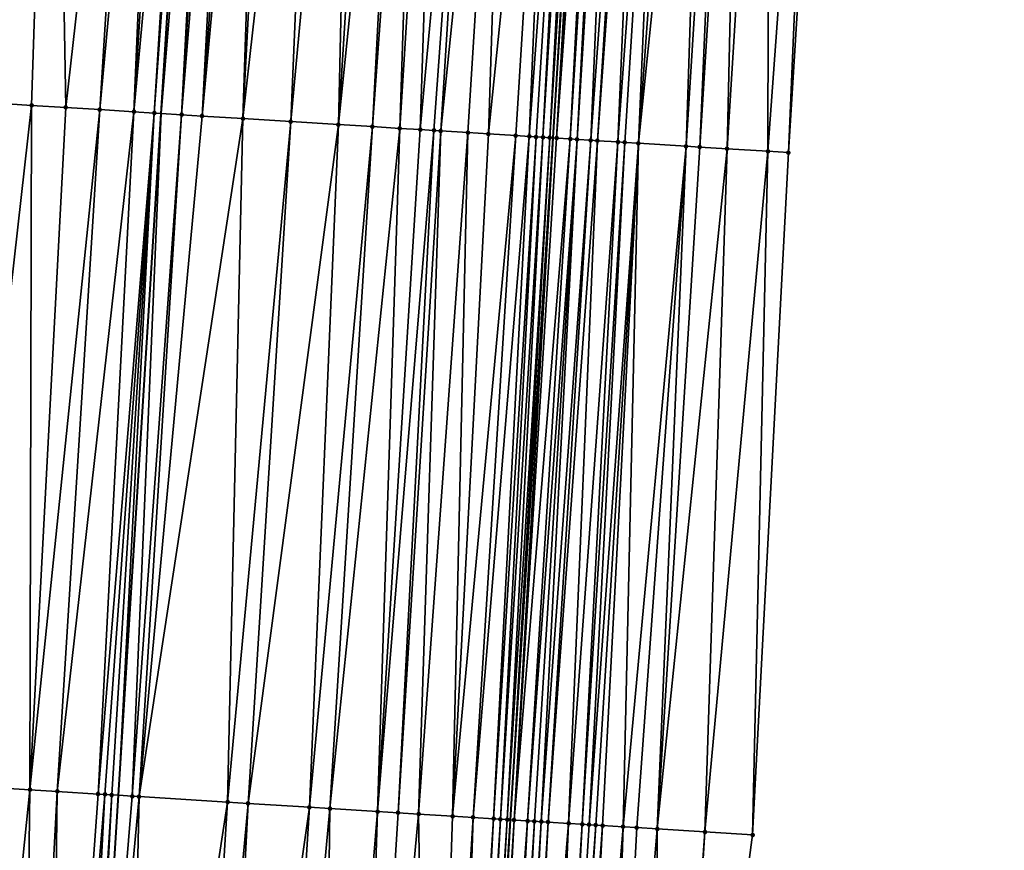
# Model space of a CAD drawing. Header units: feet. Extents: x 2004186 to 2014793, y 836912 to 864902.
# Tile 274 of 656: x 2010723 to 2010751, y 845360 to 845384. Entities that reach past the tile are written whole.
import ezdxf

# ---------------------------------------------------------------- set-up
doc = ezdxf.new("R2010")
doc.units = ezdxf.units.FT
doc.header["$LTSCALE"] = 100
doc.header["$MEASUREMENT"] = 0
for name, color, linetype, lineweight in [('EP_Travel Lane', 5, 'Continuous', 40), ('GPL_Skip Line', 2, 'Continuous', 40), ('Road Shots', 4, 'Continuous', 200), ('Road X-Section', 30, 'Continuous', 13)]:
    doc.layers.add(name, color=color, linetype=linetype, lineweight=lineweight)
doc.layers.add('I-77 SB_MM21-27-Surface-Border', color=7, linetype='Continuous')
doc.layers.add('I-77 SB_MM21-27-Surface-TIN', color=7, linetype='Continuous')

msp = doc.modelspace()

# ---------------------------------------------------------------- linework, layer by layer
at = {"layer": 'EP_Travel Lane'}
msp.add_polyline3d([(2010724.632847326, 845161.3150765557, 420.3935569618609), (2010725.854958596, 845181.2724565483, 420.6239400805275), (2010727.077034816, 845201.2292641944, 420.8299100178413), (2010728.299182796, 845221.1872436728, 421.0287840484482), (2010729.521473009, 845241.147545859, 421.2276827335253), (2010730.743808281, 845261.1085838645, 421.368372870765), (2010731.966360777, 845281.0699911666, 421.5970695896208), (2010733.200203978, 845301.0379699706, 421.7623016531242), (2010734.445065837, 845320.9984826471, 421.93588722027), (2010735.689850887, 845340.9577637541, 422.1474841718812), (2010736.934682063, 845360.9177844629, 422.3431754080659), (2010738.179500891, 845380.8776071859, 422.5600253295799), (2010739.424329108, 845400.8375804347, 422.76288126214), (2010740.669119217, 845420.7969426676, 422.9886460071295), (2010741.913966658, 845440.7572241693, 423.1824225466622), (2010743.147792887, 845460.7465375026, 423.3641605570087), (2010744.358127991, 845480.7147733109, 423.5769885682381), (2010745.534212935, 845500.6996814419, 423.7606588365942)], dxfattribs=at)
at = {"layer": 'GPL_Skip Line'}
msp.add_polyline3d([(2010712.907572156, 845162.0530814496, 420.5808759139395), (2010714.167060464, 845182.0081641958, 420.8089347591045), (2010715.426537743, 845201.9630721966, 420.9959033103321), (2010716.686061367, 845221.918714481, 421.189649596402), (2010717.945758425, 845241.877104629, 421.3686069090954), (2010719.205474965, 845261.8358034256, 421.4966212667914), (2010720.465097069, 845281.7946909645, 421.7053708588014), (2010721.718266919, 845301.754308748, 421.8628080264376), (2010722.964630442, 845321.7147774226, 421.998190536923), (2010724.210918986, 845341.6740452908, 422.1988939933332), (2010725.457265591, 845361.634243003, 422.364738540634), (2010726.703593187, 845381.5941362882, 422.5644940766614), (2010727.949923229, 845401.5540687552, 422.7620795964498), (2010729.196212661, 845421.5133508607, 422.9865330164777), (2010730.442296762, 845441.4733415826, 423.1701646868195), (2010731.66341167, 845461.433952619, 423.3477976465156), (2010732.852232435, 845481.396925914, 423.5040927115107), (2010734.017537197, 845501.3618563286, 423.6647231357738)], dxfattribs=at)
at = {"layer": 'I-77 SB_MM21-27-Surface-Border', "color": 3, "linetype": 'ByBlock', "lineweight": -2}
msp.add_polyline3d([(2010751.388839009, 845500.362919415, 423.8273074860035), (2010750.221738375, 845480.3672347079, 423.6017408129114), (2010749.431602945, 845460.370289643, 423.386504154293), (2010748.407332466, 845440.3519619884, 423.1794726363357), (2010747.36085481, 845420.3794303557, 422.956299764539), (2010746.314189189, 845400.4078855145, 422.7114001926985), (2010745.067891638, 845380.4484733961, 422.461686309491), (2010744.021187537, 845360.4763123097, 422.2382229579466), (2010741.377584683, 845340.6037222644, 422.0289556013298), (2010741.528599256, 845320.557597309, 421.778240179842), (2010740.282210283, 845300.5967210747, 421.6041025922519), (2010739.02837748, 845280.6265167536, 421.380726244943), (2010737.569102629, 845260.6794357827, 421.1655217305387), (2010736.309392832, 845240.720843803, 420.9974198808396), (2010734.650537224, 845220.7883961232, 420.8122539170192), (2010733.191416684, 845200.8454455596, 420.6018358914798), (2010732.131609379, 845180.879003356, 420.3721934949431), (2010730.872119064, 845160.9238887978, 420.1549066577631)], dxfattribs=at)
at = {"layer": 'I-77 SB_MM21-27-Surface-TIN', "color": 128, "linetype": 'ByBlock', "lineweight": -2}
for points in [[(2010723.558478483, 845401.8283187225, 422.7579984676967), (2010722.560419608, 845401.8905961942, 422.7622561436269), (2010721.912923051, 845381.8932677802, 422.5650518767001)], [(2010723.558478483, 845401.8283187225, 422.7579984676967), (2010721.912923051, 845381.8932677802, 422.5650518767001), (2010722.910978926, 845381.8309422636, 422.5655805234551)], [(2010723.558478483, 845401.8283187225, 422.7579984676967), (2010722.910978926, 845381.8309422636, 422.5655805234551), (2010723.909035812, 845381.7686329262, 422.5644930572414)], [(2010726.153425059, 845401.6662932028, 422.7572950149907), (2010723.558478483, 845401.8283187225, 422.7579984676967), (2010723.909035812, 845381.7686329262, 422.5644930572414)], [(2010726.153425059, 845401.6662932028, 422.7572950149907), (2010723.909035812, 845381.7686329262, 422.5644930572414), (2010724.907091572, 845381.7063055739, 422.5652050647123)], [(2010726.752257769, 845401.6288848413, 422.7589110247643), (2010726.153425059, 845401.6662932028, 422.7572950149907), (2010724.907091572, 845381.7063055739, 422.5652050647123)], [(2010726.752257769, 845401.6288848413, 422.7589110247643), (2010724.907091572, 845381.7063055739, 422.5652050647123), (2010725.905149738, 845381.64401675, 422.5620685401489)], [(2010727.151481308, 845401.6039736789, 422.7572252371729), (2010726.752257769, 845401.6288848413, 422.7589110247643), (2010725.905149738, 845381.64401675, 422.5620685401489)], [(2010727.750312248, 845401.5665369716, 422.7616641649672), (2010727.151481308, 845401.6039736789, 422.7572252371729), (2010725.905149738, 845381.64401675, 422.5620685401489)], [(2010727.750312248, 845401.5665369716, 422.7616641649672), (2010725.905149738, 845381.64401675, 422.5620685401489), (2010726.503981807, 845381.6065981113, 422.5647159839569)], [(2010727.750312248, 845401.5665369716, 422.7616641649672), (2010726.503981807, 845381.6065981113, 422.5647159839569), (2010727.949923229, 845401.5540687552, 422.7620795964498)], [(2010726.503981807, 845381.6065981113, 422.5647159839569), (2010726.703593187, 845381.5941362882, 422.5644940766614), (2010727.949923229, 845401.5540687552, 422.7620795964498)], [(2010728.34914519, 845401.5291323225, 422.7629104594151), (2010727.949923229, 845401.5540687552, 422.7620795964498), (2010726.703593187, 845381.5941362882, 422.5644940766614)], [(2010728.34914519, 845401.5291323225, 422.7629104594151), (2010726.703593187, 845381.5941362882, 422.5644940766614), (2010727.302427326, 845381.5567508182, 422.5638283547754)], [(2010728.54875358, 845401.5166226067, 422.7674587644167), (2010728.34914519, 845401.5291323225, 422.7629104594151), (2010727.302427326, 845381.5567508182, 422.5638283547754)], [(2010728.947973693, 845401.4916565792, 422.7712369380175), (2010728.54875358, 845401.5166226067, 422.7674587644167), (2010727.302427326, 845381.5567508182, 422.5638283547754)], [(2010728.947973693, 845401.4916565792, 422.7712369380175), (2010727.302427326, 845381.5567508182, 422.5638283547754), (2010727.901260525, 845381.519350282, 422.5646675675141)], [(2010729.347196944, 845401.4667407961, 422.7700113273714), (2010728.947973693, 845401.4916565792, 422.7712369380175), (2010727.901260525, 845381.519350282, 422.5646675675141)], [(2010729.746423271, 845401.4418742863, 422.7638786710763), (2010729.347196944, 845401.4667407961, 422.7700113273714), (2010727.901260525, 845381.519350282, 422.5646675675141)], [(2010729.746423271, 845401.4418742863, 422.7638786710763), (2010727.901260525, 845381.519350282, 422.5646675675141), (2010729.098923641, 845381.4444966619, 422.5715948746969)], [(2010730.145646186, 845401.4169531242, 422.7631887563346), (2010729.746423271, 845401.4418742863, 422.7638786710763), (2010729.098923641, 845381.4444966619, 422.5715948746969)], [(2010731.343309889, 845401.3421088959, 422.7691599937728), (2010730.145646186, 845401.4169531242, 422.7631887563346), (2010729.098923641, 845381.4444966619, 422.5715948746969)], [(2010731.343309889, 845401.3421088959, 422.7691599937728), (2010729.098923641, 845381.4444966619, 422.5715948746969), (2010730.496197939, 845381.357178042, 422.5786175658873)], [(2010732.341357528, 845401.2796514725, 422.7828234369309), (2010731.343309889, 845401.3421088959, 422.7691599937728), (2010730.496197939, 845381.357178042, 422.5786175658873)], [(2010732.341357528, 845401.2796514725, 422.7828234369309), (2010730.496197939, 845381.357178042, 422.5786175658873), (2010731.893474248, 845381.2698916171, 422.5824243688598)], [(2010733.139799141, 845401.2297416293, 422.7881677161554), (2010732.341357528, 845401.2796514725, 422.7828234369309), (2010731.893474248, 845381.2698916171, 422.5824243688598)], [(2010733.93824436, 845401.1798895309, 422.7877612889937), (2010733.139799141, 845401.2297416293, 422.7881677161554), (2010731.893474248, 845381.2698916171, 422.5824243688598)], [(2010733.93824436, 845401.1798895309, 422.7877612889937), (2010731.893474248, 845381.2698916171, 422.5824243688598), (2010732.891530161, 845381.2075667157, 422.5828915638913)], [(2010734.337467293, 845401.1549686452, 422.7870438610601), (2010733.93824436, 845401.1798895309, 422.7877612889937), (2010732.891530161, 845381.2075667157, 422.5828915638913)], [(2010734.337467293, 845401.1549686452, 422.7870438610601), (2010732.891530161, 845381.2075667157, 422.5828915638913), (2010733.68997612, 845381.1577264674, 422.581300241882)], [(2010734.936303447, 845401.1176154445, 422.7831665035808), (2010734.337467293, 845401.1549686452, 422.7870438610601), (2010733.68997612, 845381.1577264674, 422.581300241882)], [(2010734.936303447, 845401.1176154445, 422.7831665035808), (2010733.68997612, 845381.1577264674, 422.581300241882), (2010734.288809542, 845381.1203294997, 422.5817830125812)], [(2010736.133971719, 845401.042844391, 422.7818503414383), (2010734.936303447, 845401.1176154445, 422.7831665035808), (2010734.288809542, 845381.1203294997, 422.5817830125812)], [(2010736.133971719, 845401.042844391, 422.7818503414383), (2010734.288809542, 845381.1203294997, 422.5817830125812), (2010734.688033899, 845381.0954314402, 422.5787833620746)], [(2010736.133971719, 845401.042844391, 422.7818503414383), (2010734.688033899, 845381.0954314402, 422.5787833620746), (2010734.887643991, 845381.0829489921, 422.5806216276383)], [(2010736.93241393, 845400.9929441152, 422.7862418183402), (2010736.133971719, 845401.042844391, 422.7818503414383), (2010734.887643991, 845381.0829489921, 422.5806216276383)], [(2010736.93241393, 845400.9929441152, 422.7862418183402), (2010734.887643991, 845381.0829489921, 422.5806216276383), (2010735.686090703, 845381.0331207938, 422.5778266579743)], [(2010736.93241393, 845400.9929441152, 422.7862418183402), (2010735.686090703, 845381.0331207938, 422.5778266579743), (2010736.284923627, 845380.9957158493, 422.5791062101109)], [(2010738.329692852, 845400.9056995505, 422.7858684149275), (2010736.93241393, 845400.9929441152, 422.7862418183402), (2010736.284923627, 845380.9957158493, 422.5791062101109)], [(2010738.329692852, 845400.9056995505, 422.7858684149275), (2010736.284923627, 845380.9957158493, 422.5791062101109), (2010737.083366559, 845380.9458271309, 422.5823564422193)], [(2010738.329692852, 845400.9056995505, 422.7858684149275), (2010737.083366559, 845380.9458271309, 422.5823564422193), (2010737.48259147, 845380.9209379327, 422.5784716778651)], [(2010738.928528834, 845400.8683435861, 422.7822662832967), (2010738.329692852, 845400.9056995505, 422.7858684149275), (2010737.48259147, 845380.9209379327, 422.5784716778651)], [(2010738.928528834, 845400.8683435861, 422.7822662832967), (2010737.48259147, 845380.9209379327, 422.5784716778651), (2010737.682202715, 845380.9084739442, 422.5784660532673)], [(2010738.928528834, 845400.8683435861, 422.7822662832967), (2010737.682202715, 845380.9084739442, 422.5784660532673), (2010737.881816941, 845380.8960577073, 422.5736906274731)], [(2010739.12814558, 845400.8559676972, 422.7734869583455), (2010738.928528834, 845400.8683435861, 422.7822662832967), (2010737.881816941, 845380.8960577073, 422.5736906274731)], [(2010739.12814558, 845400.8559676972, 422.7734869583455), (2010737.881816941, 845380.8960577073, 422.5736906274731), (2010738.08143498, 845380.883702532, 422.5628159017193)], [(2010739.327764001, 845400.8436186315, 422.7620363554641), (2010739.12814558, 845400.8559676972, 422.7734869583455), (2010738.08143498, 845380.883702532, 422.5628159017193)], [(2010739.327764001, 845400.8436186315, 422.7620363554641), (2010738.08143498, 845380.883702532, 422.5628159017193), (2010738.179500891, 845380.8776071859, 422.5600253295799)], [(2010739.327764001, 845400.8436186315, 422.7620363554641), (2010738.179500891, 845380.8776071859, 422.5600253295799), (2010739.424329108, 845400.8375804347, 422.76288126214)], [(2010738.281049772, 845380.8712953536, 422.5571356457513), (2010739.424329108, 845400.8375804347, 422.76288126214), (2010738.179500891, 845380.8776071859, 422.5600253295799)], [(2010739.527374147, 845400.8311370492, 422.76378286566), (2010739.424329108, 845400.8375804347, 422.76288126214), (2010738.281049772, 845380.8712953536, 422.5571356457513)], [(2010739.726979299, 845400.8185755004, 422.7734931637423), (2010739.527374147, 845400.8311370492, 422.76378286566), (2010738.281049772, 845380.8712953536, 422.5571356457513)], [(2010739.726979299, 845400.8185755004, 422.7734931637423), (2010738.281049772, 845380.8712953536, 422.5571356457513), (2010738.680268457, 845380.8463064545, 422.5632097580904)], [(2010739.926587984, 845400.806070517, 422.7775701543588), (2010739.726979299, 845400.8185755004, 422.7734931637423), (2010738.680268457, 845380.8463064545, 422.5632097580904)], [(2010739.926587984, 845400.806070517, 422.7775701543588), (2010738.680268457, 845380.8463064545, 422.5632097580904), (2010738.879880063, 845380.8338482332, 422.562628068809)], [(2010740.12619918, 845400.7936057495, 422.7776421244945), (2010739.926587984, 845400.806070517, 422.7775701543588), (2010738.879880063, 845380.8338482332, 422.562628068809)], [(2010740.12619918, 845400.7936057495, 422.7776421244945), (2010738.879880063, 845380.8338482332, 422.562628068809), (2010739.279111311, 845380.8090605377, 422.5486044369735)], [(2010740.725042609, 845400.756369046, 422.7621629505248), (2010740.12619918, 845400.7936057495, 422.7776421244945), (2010739.279111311, 845380.8090605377, 422.5486044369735)], [(2010740.725042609, 845400.756369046, 422.7621629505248), (2010739.279111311, 845380.8090605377, 422.5486044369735), (2010739.478723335, 845380.7966090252, 422.5473525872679)], [(2010740.924655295, 845400.7439281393, 422.7598586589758), (2010740.725042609, 845400.756369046, 422.7621629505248), (2010739.478723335, 845380.7966090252, 422.5473525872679)], [(2010740.924655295, 845400.7439281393, 422.7598586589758), (2010739.478723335, 845380.7966090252, 422.5473525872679), (2010740.077565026, 845380.7593445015, 422.534605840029)], [(2010741.523486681, 845400.7064985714, 422.7635865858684), (2010740.924655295, 845400.7439281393, 422.7598586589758), (2010740.077565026, 845380.7593445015, 422.534605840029)], [(2010741.523486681, 845400.7064985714, 422.7635865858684), (2010740.077565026, 845380.7593445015, 422.534605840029), (2010740.277177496, 845380.7469001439, 422.532639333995)], [(2010741.523486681, 845400.7064985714, 422.7635865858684), (2010740.277177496, 845380.7469001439, 422.532639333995), (2010740.67639485, 845380.7218899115, 422.5408443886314)], [(2010742.12232207, 845400.6691331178, 422.7609294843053), (2010741.523486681, 845400.7064985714, 422.7635865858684), (2010740.67639485, 845380.7218899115, 422.5408443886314)], [(2010742.721161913, 845400.6318389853, 422.7511696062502), (2010742.12232207, 845400.6691331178, 422.7609294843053), (2010740.67639485, 845380.7218899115, 422.5408443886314)], [(2010742.721161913, 845400.6318389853, 422.7511696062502), (2010740.67639485, 845380.7218899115, 422.5408443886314), (2010742.073690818, 845380.63491835, 422.5132002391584)], [(2010743.319999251, 845400.5945047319, 422.7454052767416), (2010742.721161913, 845400.6318389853, 422.7511696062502), (2010742.073690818, 845380.63491835, 422.5132002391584)], [(2010743.319999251, 845400.5945047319, 422.7454052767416), (2010742.073690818, 845380.63491835, 422.5132002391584), (2010742.472918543, 845380.6100742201, 422.5048136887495)], [(2010743.719226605, 845400.569654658, 422.7376357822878), (2010743.319999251, 845400.5945047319, 422.7454052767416), (2010742.472918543, 845380.6100742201, 422.5048136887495)], [(2010743.719226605, 845400.569654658, 422.7376357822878), (2010742.472918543, 845380.6100742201, 422.5048136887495), (2010743.27137079, 845380.5603346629, 422.4931645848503)], [(2010744.517675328, 845400.5198586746, 422.7316409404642), (2010743.719226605, 845400.569654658, 422.7376357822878), (2010743.27137079, 845380.5603346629, 422.4931645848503)], [(2010744.517675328, 845400.5198586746, 422.7316409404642), (2010743.27137079, 845380.5603346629, 422.4931645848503), (2010744.469051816, 845380.4857678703, 422.4714413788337)], [(2010745.91496399, 845400.4327701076, 422.7157319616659), (2010744.517675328, 845400.5198586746, 422.7316409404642), (2010744.469051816, 845380.4857678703, 422.4714413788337)], [(2010745.91496399, 845400.4327701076, 422.7157319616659), (2010744.469051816, 845380.4857678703, 422.4714413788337), (2010745.067891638, 845380.4484733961, 422.461686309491)], [(2010745.91496399, 845400.4327701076, 422.7157319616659), (2010745.067891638, 845380.4484733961, 422.461686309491), (2010746.314189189, 845400.4078855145, 422.7114001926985)], [(2010722.910978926, 845381.8309422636, 422.5655805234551), (2010721.912923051, 845381.8932677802, 422.5650518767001), (2010720.666593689, 845361.9333462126, 422.3682348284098)], [(2010722.910978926, 845381.8309422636, 422.5655805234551), (2010720.666593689, 845361.9333462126, 422.3682348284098), (2010722.862316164, 845361.7962228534, 422.3701825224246)], [(2010723.909035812, 845381.7686329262, 422.5644930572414), (2010722.910978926, 845381.8309422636, 422.5655805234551), (2010722.862316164, 845361.7962228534, 422.3701825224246)], [(2010724.907091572, 845381.7063055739, 422.5652050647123), (2010723.909035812, 845381.7686329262, 422.5644930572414), (2010722.862316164, 845361.7962228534, 422.3701825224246)], [(2010724.907091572, 845381.7063055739, 422.5652050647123), (2010722.862316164, 845361.7962228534, 422.3701825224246), (2010723.660760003, 845361.7463486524, 422.3720430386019)], [(2010725.905149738, 845381.64401675, 422.5620685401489), (2010724.907091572, 845381.7063055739, 422.5652050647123), (2010723.660760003, 845361.7463486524, 422.3720430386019)], [(2010725.905149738, 845381.64401675, 422.5620685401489), (2010723.660760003, 845361.7463486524, 422.3720430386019), (2010724.858429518, 845361.6715975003, 422.3686241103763)], [(2010726.503981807, 845381.6065981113, 422.5647159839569), (2010725.905149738, 845381.64401675, 422.5620685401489), (2010724.858429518, 845361.6715975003, 422.3686241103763)], [(2010726.503981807, 845381.6065981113, 422.5647159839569), (2010724.858429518, 845361.6715975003, 422.3686241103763), (2010725.058040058, 845361.659122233, 422.369782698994)], [(2010726.503981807, 845381.6065981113, 422.5647159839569), (2010725.058040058, 845361.659122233, 422.369782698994), (2010725.257653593, 845361.6466949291, 422.3659896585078)], [(2010726.503981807, 845381.6065981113, 422.5647159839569), (2010725.257653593, 845361.6466949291, 422.3659896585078), (2010725.457265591, 845361.634243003, 422.364738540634)], [(2010726.503981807, 845381.6065981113, 422.5647159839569), (2010725.457265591, 845361.634243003, 422.364738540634), (2010726.703593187, 845381.5941362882, 422.5644940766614)], [(2010725.856489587, 845361.6093391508, 422.3622363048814), (2010726.703593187, 845381.5941362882, 422.5644940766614), (2010725.457265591, 845361.634243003, 422.364738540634)], [(2010727.302427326, 845381.5567508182, 422.5638283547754), (2010726.703593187, 845381.5941362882, 422.5644940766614), (2010725.856489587, 845361.6093391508, 422.3622363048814)], [(2010727.302427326, 845381.5567508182, 422.5638283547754), (2010725.856489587, 845361.6093391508, 422.3622363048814), (2010726.05609842, 845361.5968365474, 422.3662170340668)], [(2010727.901260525, 845381.519350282, 422.5646675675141), (2010727.302427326, 845381.5567508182, 422.5638283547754), (2010726.05609842, 845361.5968365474, 422.3662170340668)], [(2010729.098923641, 845381.4444966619, 422.5715948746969), (2010727.901260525, 845381.519350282, 422.5646675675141), (2010726.05609842, 845361.5968365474, 422.3662170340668)], [(2010729.098923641, 845381.4444966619, 422.5715948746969), (2010726.05609842, 845361.5968365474, 422.3662170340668), (2010728.651043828, 845361.4347923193, 422.3674192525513)], [(2010730.496197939, 845381.357178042, 422.5786175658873), (2010729.098923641, 845381.4444966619, 422.5715948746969), (2010728.651043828, 845361.4347923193, 422.3674192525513)], [(2010730.496197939, 845381.357178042, 422.5786175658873), (2010728.651043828, 845361.4347923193, 422.3674192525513), (2010729.249875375, 845361.3973653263, 422.3710179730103)], [(2010731.893474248, 845381.2698916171, 422.5824243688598), (2010730.496197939, 845381.357178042, 422.5786175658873), (2010729.249875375, 845361.3973653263, 422.3710179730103)], [(2010731.893474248, 845381.2698916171, 422.5824243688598), (2010729.249875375, 845361.3973653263, 422.3710179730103), (2010731.046372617, 845361.2851260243, 422.3775114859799)], [(2010732.891530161, 845381.2075667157, 422.5828915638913), (2010731.893474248, 845381.2698916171, 422.5824243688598), (2010731.046372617, 845361.2851260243, 422.3775114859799)], [(2010732.891530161, 845381.2075667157, 422.5828915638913), (2010731.046372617, 845361.2851260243, 422.3775114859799), (2010731.64520484, 845361.2477098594, 422.3799923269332)], [(2010733.68997612, 845381.1577264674, 422.581300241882), (2010732.891530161, 845381.2075667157, 422.5828915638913), (2010731.64520484, 845361.2477098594, 422.3799923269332)], [(2010733.68997612, 845381.1577264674, 422.581300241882), (2010731.64520484, 845361.2477098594, 422.3799923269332), (2010733.042484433, 845361.1604760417, 422.3784957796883)], [(2010734.288809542, 845381.1203294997, 422.5817830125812), (2010733.68997612, 845381.1577264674, 422.581300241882), (2010733.042484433, 845361.1604760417, 422.3784957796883)], [(2010734.688033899, 845381.0954314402, 422.5787833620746), (2010734.288809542, 845381.1203294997, 422.5817830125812), (2010733.042484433, 845361.1604760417, 422.3784957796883)], [(2010734.688033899, 845381.0954314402, 422.5787833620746), (2010733.042484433, 845361.1604760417, 422.3784957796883), (2010733.641319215, 845361.1231008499, 422.3767466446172)], [(2010734.887643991, 845381.0829489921, 422.5806216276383), (2010734.688033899, 845381.0954314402, 422.5787833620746), (2010733.641319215, 845361.1231008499, 422.3767466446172)], [(2010734.887643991, 845381.0829489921, 422.5806216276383), (2010733.641319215, 845361.1231008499, 422.3767466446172), (2010734.240152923, 845361.0857084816, 422.3767707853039)], [(2010735.686090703, 845381.0331207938, 422.5778266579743), (2010734.887643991, 845381.0829489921, 422.5806216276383), (2010734.240152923, 845361.0857084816, 422.3767707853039)], [(2010735.686090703, 845381.0331207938, 422.5778266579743), (2010734.240152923, 845361.0857084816, 422.3767707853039), (2010735.238212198, 845361.0234374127, 422.3716960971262)], [(2010736.284923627, 845380.9957158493, 422.5791062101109), (2010735.686090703, 845381.0331207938, 422.5778266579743), (2010735.238212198, 845361.0234374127, 422.3716960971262)], [(2010737.083366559, 845380.9458271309, 422.5823564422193), (2010736.284923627, 845380.9957158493, 422.5791062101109), (2010735.238212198, 845361.0234374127, 422.3716960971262)], [(2010737.083366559, 845380.9458271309, 422.5823564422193), (2010735.238212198, 845361.0234374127, 422.3716960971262), (2010735.837047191, 845360.9860656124, 422.3695968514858)], [(2010737.48259147, 845380.9209379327, 422.5784716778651), (2010737.083366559, 845380.9458271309, 422.5823564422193), (2010735.837047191, 845360.9860656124, 422.3695968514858)], [(2010737.48259147, 845380.9209379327, 422.5784716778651), (2010735.837047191, 845360.9860656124, 422.3695968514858), (2010736.435885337, 845360.9487443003, 422.3622852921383)], [(2010737.682202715, 845380.9084739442, 422.5784660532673), (2010737.48259147, 845380.9209379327, 422.5784716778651), (2010736.435885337, 845360.9487443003, 422.3622852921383)], [(2010737.682202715, 845380.9084739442, 422.5784660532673), (2010736.435885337, 845360.9487443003, 422.3622852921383), (2010736.635500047, 845360.9363358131, 422.3565496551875)], [(2010737.881816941, 845380.8960577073, 422.5736906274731), (2010737.682202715, 845380.9084739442, 422.5784660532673), (2010736.635500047, 845360.9363358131, 422.3565496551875)], [(2010737.881816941, 845380.8960577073, 422.5736906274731), (2010736.635500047, 845360.9363358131, 422.3565496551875), (2010736.835117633, 845360.923973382, 422.3460592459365)], [(2010738.08143498, 845380.883702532, 422.5628159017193), (2010737.881816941, 845380.8960577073, 422.5736906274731), (2010736.835117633, 845360.923973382, 422.3460592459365)], [(2010738.08143498, 845380.883702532, 422.5628159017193), (2010736.835117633, 845360.923973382, 422.3460592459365), (2010736.934682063, 845360.9177844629, 422.3431754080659)], [(2010738.08143498, 845380.883702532, 422.5628159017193), (2010736.934682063, 845360.9177844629, 422.3431754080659), (2010738.179500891, 845380.8776071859, 422.5600253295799)], [(2010737.034732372, 845360.9115653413, 422.3402774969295), (2010738.179500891, 845380.8776071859, 422.5600253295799), (2010736.934682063, 845360.9177844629, 422.3431754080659)], [(2010738.281049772, 845380.8712953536, 422.5571356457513), (2010738.179500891, 845380.8776071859, 422.5600253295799), (2010737.034732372, 845360.9115653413, 422.3402774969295)], [(2010738.680268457, 845380.8463064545, 422.5632097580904), (2010738.281049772, 845380.8712953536, 422.5571356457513), (2010737.034732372, 845360.9115653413, 422.3402774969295)], [(2010738.680268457, 845380.8463064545, 422.5632097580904), (2010737.034732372, 845360.9115653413, 422.3402774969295), (2010737.433948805, 845360.8865403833, 422.3502779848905)], [(2010738.879880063, 845380.8338482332, 422.562628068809), (2010738.680268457, 845380.8463064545, 422.5632097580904), (2010737.433948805, 845360.8865403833, 422.3502779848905)], [(2010738.879880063, 845380.8338482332, 422.562628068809), (2010737.433948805, 845360.8865403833, 422.3502779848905), (2010737.633559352, 845360.8740652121, 422.3514266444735)], [(2010738.879880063, 845380.8338482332, 422.562628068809), (2010737.633559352, 845360.8740652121, 422.3514266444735), (2010737.833172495, 845360.8616316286, 422.3482818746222)], [(2010739.279111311, 845380.8090605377, 422.5486044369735), (2010738.879880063, 845380.8338482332, 422.562628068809), (2010737.833172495, 845360.8616316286, 422.3482818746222)], [(2010739.279111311, 845380.8090605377, 422.5486044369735), (2010737.833172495, 845360.8616316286, 422.3482818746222), (2010738.032789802, 845360.8492647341, 422.3382522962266)], [(2010739.478723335, 845380.7966090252, 422.5473525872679), (2010739.279111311, 845380.8090605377, 422.5486044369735), (2010738.032789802, 845360.8492647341, 422.3382522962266)], [(2010739.478723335, 845380.7966090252, 422.5473525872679), (2010738.032789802, 845360.8492647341, 422.3382522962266), (2010738.631631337, 845360.8119976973, 422.3253374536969)], [(2010740.077565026, 845380.7593445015, 422.534605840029), (2010739.478723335, 845380.7966090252, 422.5473525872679), (2010738.631631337, 845360.8119976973, 422.3253374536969)], [(2010740.077565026, 845380.7593445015, 422.534605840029), (2010738.631631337, 845360.8119976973, 422.3253374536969), (2010739.030858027, 845360.7871369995, 422.3183800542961)], [(2010740.277177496, 845380.7469001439, 422.532639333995), (2010740.077565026, 845380.7593445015, 422.534605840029), (2010739.030858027, 845360.7871369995, 422.3183800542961)], [(2010740.277177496, 845380.7469001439, 422.532639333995), (2010739.030858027, 845360.7871369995, 422.3183800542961), (2010739.230469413, 845360.7746752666, 422.3181413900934)], [(2010740.67639485, 845380.7218899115, 422.5408443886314), (2010740.277177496, 845380.7469001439, 422.532639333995), (2010739.230469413, 845360.7746752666, 422.3181413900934)], [(2010740.67639485, 845380.7218899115, 422.5408443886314), (2010739.230469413, 845360.7746752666, 422.3181413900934), (2010739.430077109, 845360.762154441, 422.3240033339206)], [(2010740.67639485, 845380.7218899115, 422.5408443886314), (2010739.430077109, 845360.762154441, 422.3240033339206), (2010739.629689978, 845360.7497164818, 422.3213102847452)], [(2010740.67639485, 845380.7218899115, 422.5408443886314), (2010739.629689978, 845360.7497164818, 422.3213102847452), (2010740.228532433, 845360.7124641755, 422.306874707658)], [(2010742.073690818, 845380.63491835, 422.5132002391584), (2010740.67639485, 845380.7218899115, 422.5408443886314), (2010740.228532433, 845360.7124641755, 422.306874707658)], [(2010742.073690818, 845380.63491835, 422.5132002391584), (2010740.228532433, 845360.7124641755, 422.306874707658), (2010740.627761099, 845360.6876351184, 422.2966508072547)], [(2010742.073690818, 845380.63491835, 422.5132002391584), (2010740.627761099, 845360.6876351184, 422.2966508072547), (2010741.226601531, 845360.6503504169, 422.2855596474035)], [(2010742.073690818, 845380.63491835, 422.5132002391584), (2010741.226601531, 845360.6503504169, 422.2855596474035), (2010742.472918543, 845380.6100742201, 422.5048136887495)], [(2010743.27137079, 845380.5603346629, 422.4931645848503), (2010742.472918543, 845380.6100742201, 422.5048136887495), (2010741.226601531, 845360.6503504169, 422.2855596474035)], [(2010743.27137079, 845380.5603346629, 422.4931645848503), (2010741.226601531, 845360.6503504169, 422.2855596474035), (2010742.623894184, 845360.5633257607, 422.2624697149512)], [(2010744.469051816, 845380.4857678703, 422.4714413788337), (2010743.27137079, 845380.5603346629, 422.4931645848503), (2010742.623894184, 845360.5633257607, 422.2624697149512)], [(2010744.469051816, 845380.4857678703, 422.4714413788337), (2010742.623894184, 845360.5633257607, 422.2624697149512), (2010744.021187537, 845360.4763123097, 422.2382229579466)], [(2010744.469051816, 845380.4857678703, 422.4714413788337), (2010744.021187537, 845360.4763123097, 422.2382229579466), (2010745.067891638, 845380.4484733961, 422.461686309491)], [(2010722.862316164, 845361.7962228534, 422.3701825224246), (2010720.666593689, 845361.9333462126, 422.3682348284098), (2010720.817536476, 845341.8860715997, 422.1841451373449)], [(2010722.862316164, 845361.7962228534, 422.3701825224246), (2010720.817536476, 845341.8860715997, 422.1841451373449), (2010722.61403109, 845341.7737901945, 422.1954042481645)], [(2010723.660760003, 845361.7463486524, 422.3720430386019), (2010722.862316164, 845361.7962228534, 422.3701825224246), (2010722.61403109, 845341.7737901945, 422.1954042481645)], [(2010723.660760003, 845361.7463486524, 422.3720430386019), (2010722.61403109, 845341.7737901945, 422.1954042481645), (2010723.412475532, 845341.7239256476, 422.1963015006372)], [(2010724.858429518, 845361.6715975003, 422.3686241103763), (2010723.660760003, 845361.7463486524, 422.3720430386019), (2010723.412475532, 845341.7239256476, 422.1963015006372)], [(2010725.058040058, 845361.659122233, 422.369782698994), (2010724.858429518, 845361.6715975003, 422.3686241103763), (2010723.412475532, 845341.7239256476, 422.1963015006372)], [(2010725.058040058, 845361.659122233, 422.369782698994), (2010723.412475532, 845341.7239256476, 422.1963015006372), (2010724.011307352, 845341.6865030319, 422.1995699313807)], [(2010725.257653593, 845361.6466949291, 422.3659896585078), (2010725.058040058, 845361.659122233, 422.369782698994), (2010724.011307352, 845341.6865030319, 422.1995699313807)], [(2010725.257653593, 845361.6466949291, 422.3659896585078), (2010724.011307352, 845341.6865030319, 422.1995699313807), (2010724.210918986, 845341.6740452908, 422.1988939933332)], [(2010725.257653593, 845361.6466949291, 422.3659896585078), (2010724.210918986, 845341.6740452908, 422.1988939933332), (2010725.457265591, 845361.634243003, 422.364738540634)], [(2010725.856489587, 845361.6093391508, 422.3622363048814), (2010725.457265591, 845361.634243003, 422.364738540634), (2010724.210918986, 845341.6740452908, 422.1988939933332)], [(2010726.05609842, 845361.5968365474, 422.3662170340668), (2010725.856489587, 845361.6093391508, 422.3622363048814), (2010724.210918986, 845341.6740452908, 422.1988939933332)], [(2010726.05609842, 845361.5968365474, 422.3662170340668), (2010724.210918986, 845341.6740452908, 422.1988939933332), (2010725.60820043, 845341.5868411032, 422.1941624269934)], [(2010728.651043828, 845361.4347923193, 422.3674192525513), (2010726.05609842, 845361.5968365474, 422.3662170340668), (2010725.60820043, 845341.5868411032, 422.1941624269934)], [(2010728.651043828, 845361.4347923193, 422.3674192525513), (2010725.60820043, 845341.5868411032, 422.1941624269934), (2010727.404702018, 845341.4746713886, 422.193445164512)], [(2010729.249875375, 845361.3973653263, 422.3710179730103), (2010728.651043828, 845361.4347923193, 422.3674192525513), (2010727.404702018, 845341.4746713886, 422.193445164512)], [(2010729.249875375, 845361.3973653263, 422.3710179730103), (2010727.404702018, 845341.4746713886, 422.193445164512), (2010728.203146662, 845341.4248100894, 422.1939941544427)], [(2010731.046372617, 845361.2851260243, 422.3775114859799), (2010729.249875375, 845361.3973653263, 422.3710179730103), (2010728.203146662, 845341.4248100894, 422.1939941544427)], [(2010731.046372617, 845361.2851260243, 422.3775114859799), (2010728.203146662, 845341.4248100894, 422.1939941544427), (2010729.800038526, 845341.3251287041, 422.1906729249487)], [(2010731.64520484, 845361.2477098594, 422.3799923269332), (2010731.046372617, 845361.2851260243, 422.3775114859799), (2010729.800038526, 845341.3251287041, 422.1906729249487)], [(2010731.64520484, 845361.2477098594, 422.3799923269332), (2010729.800038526, 845341.3251287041, 422.1906729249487), (2010731.396930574, 845341.2254502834, 422.1870338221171)], [(2010733.042484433, 845361.1604760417, 422.3784957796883), (2010731.64520484, 845361.2477098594, 422.3799923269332), (2010731.396930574, 845341.2254502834, 422.1870338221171)], [(2010733.042484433, 845361.1604760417, 422.3784957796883), (2010731.396930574, 845341.2254502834, 422.1870338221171), (2010732.394989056, 845341.1631665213, 422.1831240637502)], [(2010733.641319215, 845361.1231008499, 422.3767466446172), (2010733.042484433, 845361.1604760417, 422.3784957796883), (2010732.394989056, 845341.1631665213, 422.1831240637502)], [(2010734.240152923, 845361.0857084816, 422.3767707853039), (2010733.641319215, 845361.1231008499, 422.3767466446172), (2010732.394989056, 845341.1631665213, 422.1831240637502)], [(2010734.240152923, 845361.0857084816, 422.3767707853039), (2010732.394989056, 845341.1631665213, 422.1831240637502), (2010734.590715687, 845341.0261097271, 422.1780093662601)], [(2010735.238212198, 845361.0234374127, 422.3716960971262), (2010734.240152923, 845361.0857084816, 422.3767707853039), (2010734.590715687, 845341.0261097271, 422.1780093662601)], [(2010735.837047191, 845360.9860656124, 422.3695968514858), (2010735.238212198, 845361.0234374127, 422.3716960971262), (2010734.590715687, 845341.0261097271, 422.1780093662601)], [(2010735.837047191, 845360.9860656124, 422.3695968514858), (2010734.590715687, 845341.0261097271, 422.1780093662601), (2010735.189556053, 845340.9888239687, 422.1666028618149)], [(2010736.435885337, 845360.9487443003, 422.3622852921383), (2010735.837047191, 845360.9860656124, 422.3695968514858), (2010735.189556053, 845340.9888239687, 422.1666028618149)], [(2010736.435885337, 845360.9487443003, 422.3622852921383), (2010735.189556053, 845340.9888239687, 422.1666028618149), (2010735.389171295, 845340.9764240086, 422.1597311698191)], [(2010736.635500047, 845360.9363358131, 422.3565496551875), (2010736.435885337, 845360.9487443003, 422.3622852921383), (2010735.389171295, 845340.9764240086, 422.1597311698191)], [(2010736.635500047, 845360.9363358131, 422.3565496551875), (2010735.389171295, 845340.9764240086, 422.1597311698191), (2010735.588788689, 845340.9640584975, 422.1491655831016)], [(2010736.835117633, 845360.923973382, 422.3460592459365), (2010736.635500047, 845360.9363358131, 422.3565496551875), (2010735.588788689, 845340.9640584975, 422.1491655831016)], [(2010736.835117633, 845360.923973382, 422.3460592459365), (2010735.588788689, 845340.9640584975, 422.1491655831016), (2010735.689850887, 845340.9577637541, 422.1474841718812)], [(2010736.835117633, 845360.923973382, 422.3460592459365), (2010735.689850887, 845340.9577637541, 422.1474841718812), (2010736.934682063, 845360.9177844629, 422.3431754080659)], [(2010735.788401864, 845340.9516254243, 422.1458445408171), (2010736.934682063, 845360.9177844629, 422.3431754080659), (2010735.689850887, 845340.9577637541, 422.1474841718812)], [(2010737.034732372, 845360.9115653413, 422.3402774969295), (2010736.934682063, 845360.9177844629, 422.3431754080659), (2010735.788401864, 845340.9516254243, 422.1458445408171)], [(2010737.034732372, 845360.9115653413, 422.3402774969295), (2010735.788401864, 845340.9516254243, 422.1458445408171), (2010735.988010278, 845340.939116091, 422.1507007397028)], [(2010737.433948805, 845360.8865403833, 422.3502779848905), (2010737.034732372, 845360.9115653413, 422.3402774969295), (2010735.988010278, 845340.939116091, 422.1507007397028)], [(2010737.433948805, 845360.8865403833, 422.3502779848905), (2010735.988010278, 845340.939116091, 422.1507007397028), (2010736.187620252, 845340.9266317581, 422.1528762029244)], [(2010737.433948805, 845360.8865403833, 422.3502779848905), (2010736.187620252, 845340.9266317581, 422.1528762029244), (2010736.387233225, 845340.9141954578, 422.1499012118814)], [(2010737.633559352, 845360.8740652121, 422.3514266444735), (2010737.433948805, 845360.8865403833, 422.3502779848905), (2010736.387233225, 845340.9141954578, 422.1499012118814)], [(2010737.633559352, 845360.8740652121, 422.3514266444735), (2010736.387233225, 845340.9141954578, 422.1499012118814), (2010736.586847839, 845340.9017854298, 422.1441090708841)], [(2010737.833172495, 845360.8616316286, 422.3482818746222), (2010737.633559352, 845360.8740652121, 422.3514266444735), (2010736.586847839, 845340.9017854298, 422.1441090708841)], [(2010737.833172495, 845360.8616316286, 422.3482818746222), (2010736.586847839, 845340.9017854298, 422.1441090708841), (2010736.786467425, 845340.8894550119, 422.1297805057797)], [(2010738.032789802, 845360.8492647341, 422.3382522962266), (2010737.833172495, 845360.8616316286, 422.3482818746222), (2010736.786467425, 845340.8894550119, 422.1297805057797)], [(2010738.032789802, 845360.8492647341, 422.3382522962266), (2010736.786467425, 845340.8894550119, 422.1297805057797), (2010736.986083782, 845340.8770729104, 422.1209938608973)], [(2010738.631631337, 845360.8119976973, 422.3253374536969), (2010738.032789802, 845360.8492647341, 422.3382522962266), (2010736.986083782, 845340.8770729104, 422.1209938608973)], [(2010738.631631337, 845360.8119976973, 422.3253374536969), (2010736.986083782, 845340.8770729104, 422.1209938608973), (2010737.784543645, 845340.8274553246, 422.0954099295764)], [(2010739.030858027, 845360.7871369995, 422.3183800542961), (2010738.631631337, 845360.8119976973, 422.3253374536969), (2010737.784543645, 845340.8274553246, 422.0954099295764)], [(2010739.030858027, 845360.7871369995, 422.3183800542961), (2010737.784543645, 845340.8274553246, 422.0954099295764), (2010737.984157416, 845340.81503179, 422.0910660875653)], [(2010739.230469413, 845360.7746752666, 422.3181413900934), (2010739.030858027, 845360.7871369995, 422.3183800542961), (2010737.984157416, 845340.81503179, 422.0910660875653)], [(2010739.430077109, 845360.762154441, 422.3240033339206), (2010739.230469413, 845360.7746752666, 422.3181413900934), (2010737.984157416, 845340.81503179, 422.0910660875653)], [(2010739.430077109, 845360.762154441, 422.3240033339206), (2010737.984157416, 845340.81503179, 422.0910660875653), (2010738.183765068, 845340.802510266, 422.0972294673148)], [(2010739.629689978, 845360.7497164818, 422.3213102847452), (2010739.430077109, 845360.762154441, 422.3240033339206), (2010738.183765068, 845340.802510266, 422.0972294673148)], [(2010739.629689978, 845360.7497164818, 422.3213102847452), (2010738.183765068, 845340.802510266, 422.0972294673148), (2010738.582992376, 845340.7776594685, 422.0889415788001)], [(2010740.228532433, 845360.7124641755, 422.306874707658), (2010739.629689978, 845360.7497164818, 422.3213102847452), (2010738.582992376, 845340.7776594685, 422.0889415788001)], [(2010740.228532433, 845360.7124641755, 422.306874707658), (2010738.582992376, 845340.7776594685, 422.0889415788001), (2010739.581064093, 845340.7155876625, 422.0623041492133)], [(2010740.627761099, 845360.6876351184, 422.2966508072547), (2010740.228532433, 845360.7124641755, 422.306874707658), (2010739.581064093, 845340.7155876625, 422.0623041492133)], [(2010741.226601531, 845360.6503504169, 422.2855596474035), (2010740.627761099, 845360.6876351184, 422.2966508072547), (2010739.581064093, 845340.7155876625, 422.0623041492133)], [(2010741.226601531, 845360.6503504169, 422.2855596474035), (2010739.581064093, 845340.7155876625, 422.0623041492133), (2010741.177972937, 845340.6161782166, 422.0298233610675)], [(2010742.623894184, 845360.5633257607, 422.2624697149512), (2010741.226601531, 845360.6503504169, 422.2855596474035), (2010741.177972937, 845340.6161782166, 422.0298233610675)], [(2010742.623894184, 845360.5633257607, 422.2624697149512), (2010741.177972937, 845340.6161782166, 422.0298233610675), (2010741.377584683, 845340.6037222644, 422.0289556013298)], [(2010744.021187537, 845360.4763123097, 422.2382229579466), (2010742.623894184, 845360.5633257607, 422.2624697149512), (2010741.377584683, 845340.6037222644, 422.0289556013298)]]:
    msp.add_3dface(points, dxfattribs=at)
at = {"layer": 'Road Shots', "lineweight": 100}
for p in [(2010722.910978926, 845381.8309422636, 422.5655805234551), (2010723.909035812, 845381.7686329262, 422.5644930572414), (2010724.907091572, 845381.7063055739, 422.5652050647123), (2010725.905149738, 845381.64401675, 422.5620685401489), (2010726.503981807, 845381.6065981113, 422.5647159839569), (2010727.302427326, 845381.5567508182, 422.5638283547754), (2010727.901260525, 845381.519350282, 422.5646675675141), (2010729.098923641, 845381.4444966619, 422.5715948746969), (2010730.496197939, 845381.357178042, 422.5786175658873), (2010731.893474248, 845381.2698916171, 422.5824243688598), (2010732.891530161, 845381.2075667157, 422.5828915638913), (2010733.68997612, 845381.1577264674, 422.581300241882), (2010734.288809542, 845381.1203294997, 422.5817830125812), (2010734.688033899, 845381.0954314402, 422.5787833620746), (2010734.887643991, 845381.0829489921, 422.5806216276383), (2010735.686090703, 845381.0331207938, 422.5778266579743), (2010736.284923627, 845380.9957158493, 422.5791062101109), (2010737.083366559, 845380.9458271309, 422.5823564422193), (2010737.48259147, 845380.9209379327, 422.5784716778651), (2010737.682202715, 845380.9084739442, 422.5784660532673), (2010737.881816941, 845380.8960577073, 422.5736906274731), (2010738.08143498, 845380.883702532, 422.5628159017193), (2010738.281049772, 845380.8712953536, 422.5571356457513), (2010738.680268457, 845380.8463064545, 422.5632097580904), (2010738.879880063, 845380.8338482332, 422.562628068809), (2010739.279111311, 845380.8090605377, 422.5486044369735), (2010739.478723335, 845380.7966090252, 422.5473525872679), (2010740.077565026, 845380.7593445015, 422.534605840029), (2010740.277177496, 845380.7469001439, 422.532639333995), (2010740.67639485, 845380.7218899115, 422.5408443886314), (2010742.073690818, 845380.63491835, 422.5132002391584), (2010742.472918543, 845380.6100742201, 422.5048136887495), (2010743.27137079, 845380.5603346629, 422.4931645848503), (2010744.469051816, 845380.4857678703, 422.4714413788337), (2010745.067891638, 845380.4484733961, 422.461686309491), (2010722.862316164, 845361.7962228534, 422.3701825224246), (2010723.660760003, 845361.7463486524, 422.3720430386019), (2010724.858429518, 845361.6715975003, 422.3686241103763), (2010725.058040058, 845361.659122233, 422.369782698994), (2010725.257653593, 845361.6466949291, 422.3659896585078), (2010725.856489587, 845361.6093391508, 422.3622363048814), (2010726.05609842, 845361.5968365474, 422.3662170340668), (2010728.651043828, 845361.4347923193, 422.3674192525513), (2010729.249875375, 845361.3973653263, 422.3710179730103), (2010731.046372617, 845361.2851260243, 422.3775114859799), (2010731.64520484, 845361.2477098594, 422.3799923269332), (2010733.042484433, 845361.1604760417, 422.3784957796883), (2010733.641319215, 845361.1231008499, 422.3767466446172), (2010734.240152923, 845361.0857084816, 422.3767707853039), (2010735.238212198, 845361.0234374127, 422.3716960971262), (2010735.837047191, 845360.9860656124, 422.3695968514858), (2010736.435885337, 845360.9487443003, 422.3622852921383), (2010736.635500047, 845360.9363358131, 422.3565496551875), (2010736.835117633, 845360.923973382, 422.3460592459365), (2010737.034732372, 845360.9115653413, 422.3402774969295), (2010737.433948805, 845360.8865403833, 422.3502779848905), (2010737.633559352, 845360.8740652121, 422.3514266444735), (2010737.833172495, 845360.8616316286, 422.3482818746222), (2010738.032789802, 845360.8492647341, 422.3382522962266), (2010738.631631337, 845360.8119976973, 422.3253374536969), (2010739.030858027, 845360.7871369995, 422.3183800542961), (2010739.230469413, 845360.7746752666, 422.3181413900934), (2010739.430077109, 845360.762154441, 422.3240033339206), (2010739.629689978, 845360.7497164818, 422.3213102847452), (2010740.228532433, 845360.7124641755, 422.306874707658), (2010740.627761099, 845360.6876351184, 422.2966508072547), (2010741.226601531, 845360.6503504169, 422.2855596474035), (2010742.623894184, 845360.5633257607, 422.2624697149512), (2010744.021187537, 845360.4763123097, 422.2382229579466)]:
    msp.add_point(p, dxfattribs=at)
at = {"layer": 'Road X-Section', "extrusion": (0.06231708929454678, 0.9980059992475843, 0.010030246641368), "elevation": 969002.7765623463, "flags": 128}
msp.add_lwpolyline([(-1954103.093864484, -9297.49193630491), (-1954104.693864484, -9297.439808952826), (-1954105.293864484, -9297.422841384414), (-1954106.493864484, -9297.38876050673), (-1954106.893864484, -9297.387247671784), (-1954107.093864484, -9297.384495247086), (-1954107.293864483, -9297.378335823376), (-1954107.493864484, -9297.367781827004), (-1954108.093864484, -9297.327706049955), (-1954108.293864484, -9297.316712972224), (-1954108.493864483, -9297.313096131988), (-1954108.893864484, -9297.311454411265), (-1954109.093864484, -9297.305640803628), (-1954109.493864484, -9297.283586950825), (-1954109.693864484, -9297.274497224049), (-1954109.893864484, -9297.27024854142), (-1954111.693864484, -9297.257953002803), (-1954114.093864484, -9297.253546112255), (-1954115.293864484, -9297.254022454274), (-1954115.493864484, -9297.251980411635), (-1954116.493864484, -9297.250599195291), (-1954117.693864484, -9297.243912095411), (-1954118.693864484, -9297.23859972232), (-1954119.893864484, -9297.229411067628), (-1954120.093864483, -9297.22959699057), (-1954120.893864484, -9297.222915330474), (-1954121.293864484, -9297.224977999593), (-1954121.493864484, -9297.223491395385), (-1954121.893864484, -9297.216868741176), (-1954122.693864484, -9297.212688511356), (-1954123.693864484, -9297.219729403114), (-1954124.293864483, -9297.222783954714), (-1954125.893864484, -9297.228979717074), (-1954126.293864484, -9297.232724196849), (-1954127.293864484, -9297.233172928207), (-1954127.893864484, -9297.233031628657), (-1954129.093864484, -9297.239483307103), (-1954130.093864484, -9297.238954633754), (-1954131.093864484, -9297.240042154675), (-1954132.093864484, -9297.239330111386), (-1954133.093864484, -9297.242466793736), (-1954133.693864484, -9297.239819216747), (-1954134.493864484, -9297.240706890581), (-1954135.093864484, -9297.239867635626), (-1954136.293864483, -9297.23293997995), (-1954137.693864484, -9297.225916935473), (-1954139.093864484, -9297.222109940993), (-1954140.093864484, -9297.221642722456), (-1954140.893864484, -9297.22323412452), (-1954141.493864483, -9297.222751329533), (-1954141.893864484, -9297.225751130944), (-1954142.093864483, -9297.223912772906), (-1954142.893864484, -9297.226707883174), (-1954143.493864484, -9297.225428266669), (-1954144.293864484, -9297.222177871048), (-1954144.693864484, -9297.226062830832), (-1954144.893864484, -9297.226068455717), (-1954145.093864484, -9297.230844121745), (-1954145.293864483, -9297.24171939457), (-1954145.493864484, -9297.247399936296), (-1954145.893864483, -9297.241325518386), (-1954146.093864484, -9297.241907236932), (-1954146.493864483, -9297.25593157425), (-1954146.693864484, -9297.257183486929), (-1954147.293864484, -9297.269930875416), (-1954147.493864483, -9297.271897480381), (-1954147.893864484, -9297.263692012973), (-1954149.293864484, -9297.291337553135), (-1954149.693864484, -9297.299724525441), (-1954150.493864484, -9297.311374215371), (-1954151.693864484, -9297.33309851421), (-1954152.293864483, -9297.342854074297)], dxfattribs=at)
at = {"layer": 'Road X-Section', "extrusion": (0.06231728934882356, 0.9980092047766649, 0.009704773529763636), "elevation": 968985.7514151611, "flags": 128}
msp.add_lwpolyline([(-1954103.093965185, -8982.07629354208), (-1954103.293965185, -8982.067826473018), (-1954103.693965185, -8982.057659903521), (-1954104.093965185, -8982.043755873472), (-1954104.693965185, -8982.026900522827), (-1954105.093965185, -8982.01687672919), (-1954105.693965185, -8981.999477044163), (-1954106.093965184, -8981.986588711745), (-1954106.493965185, -8981.974875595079), (-1954106.693965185, -8981.973081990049), (-1954106.893965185, -8981.967439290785), (-1954107.293965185, -8981.947475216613), (-1954107.693965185, -8981.936407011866), (-1954107.893965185, -8981.92584600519), (-1954108.093965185, -8981.912865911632), (-1954108.293965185, -8981.905463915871), (-1954108.493965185, -8981.904463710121), (-1954108.693965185, -8981.906468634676), (-1954108.893965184, -8981.903555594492), (-1954109.093965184, -8981.894384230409), (-1954109.493965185, -8981.870048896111), (-1954109.693965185, -8981.86290759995), (-1954110.093965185, -8981.855586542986), (-1954110.293965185, -8981.856876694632), (-1954110.693965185, -8981.854732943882), (-1954112.093965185, -8981.856743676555), (-1954113.693965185, -8981.855497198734), (-1954114.493965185, -8981.85319258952), (-1954115.893965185, -8981.85507740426), (-1954118.693965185, -8981.839233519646), (-1954119.493965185, -8981.833077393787), (-1954120.293965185, -8981.821150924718), (-1954120.493965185, -8981.819406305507), (-1954121.293965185, -8981.826705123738), (-1954121.693965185, -8981.824301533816), (-1954122.293965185, -8981.815749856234), (-1954122.893965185, -8981.817290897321), (-1954123.093965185, -8981.815652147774), (-1954124.493965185, -8981.826496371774), (-1954125.493965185, -8981.829773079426), (-1954126.693965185, -8981.834565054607), (-1954127.893965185, -8981.83549380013), (-1954129.093965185, -8981.842012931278), (-1954131.293965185, -8981.840065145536), (-1954132.093965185, -8981.838204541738), (-1954133.293965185, -8981.841623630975), (-1954133.493965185, -8981.840464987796), (-1954133.693965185, -8981.844258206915), (-1954134.293965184, -8981.848011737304), (-1954134.493965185, -8981.844030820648), (-1954137.093965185, -8981.842828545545), (-1954137.693965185, -8981.839229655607), (-1954139.493965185, -8981.832735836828), (-1954140.093965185, -8981.830254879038), (-1954141.493965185, -8981.83175149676), (-1954142.093965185, -8981.833500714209), (-1954142.693965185, -8981.833476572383), (-1954143.693965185, -8981.838551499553), (-1954144.293965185, -8981.840650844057), (-1954144.893965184, -8981.847962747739), (-1954145.093965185, -8981.853698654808), (-1954145.293965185, -8981.864189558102), (-1954145.493965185, -8981.869971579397), (-1954145.893965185, -8981.859970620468), (-1954146.093965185, -8981.858821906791), (-1954146.293965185, -8981.861966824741), (-1954146.493965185, -8981.871996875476), (-1954147.093965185, -8981.884912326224), (-1954147.493965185, -8981.891870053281), (-1954147.693965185, -8981.892108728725), (-1954147.893965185, -8981.886246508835), (-1954148.093965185, -8981.888939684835), (-1954148.693965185, -8981.903375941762), (-1954149.093965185, -8981.913600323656), (-1954149.693965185, -8981.92469200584), (-1954151.093965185, -8981.947783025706), (-1954152.493965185, -8981.972030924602)], dxfattribs=at)

doc.saveas('drawing.dxf')
